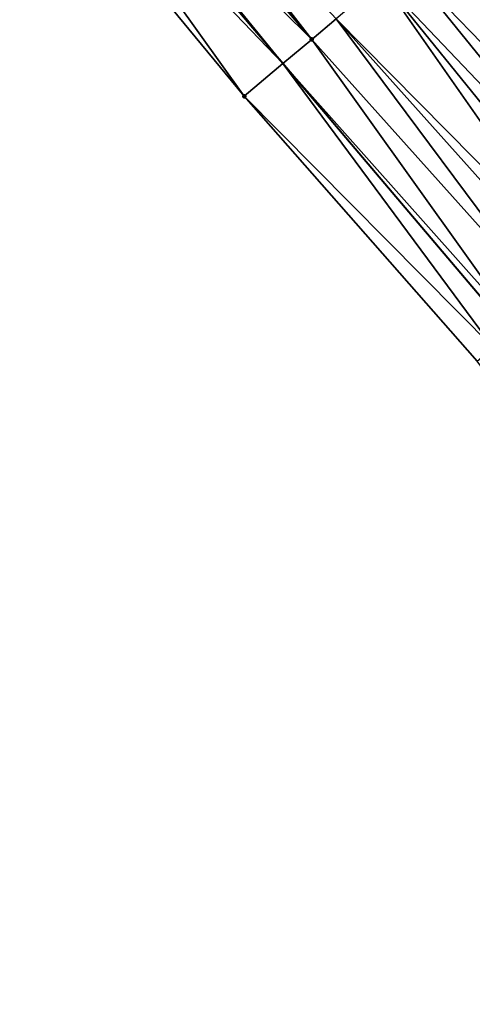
# Model space of a CAD drawing. Header units: feet. Extents: x 2004186 to 2014793, y 836912 to 864902.
# Tile 466 of 656: x 2007556 to 2007582, y 851718 to 851774. Entities that reach past the tile are written whole.
import ezdxf

# ---------------------------------------------------------------- set-up
doc = ezdxf.new("R2010")
doc.units = ezdxf.units.FT
doc.header["$LTSCALE"] = 100
doc.header["$MEASUREMENT"] = 0
for name, color, linetype, lineweight in [('EP_Travel Lane', 5, 'Continuous', 40), ('Road Shots', 4, 'Continuous', 200), ('Road X-Section', 30, 'Continuous', 13)]:
    doc.layers.add(name, color=color, linetype=linetype, lineweight=lineweight)
doc.layers.add('I-77 SB_MM21-27-Surface-Border', color=7, linetype='Continuous')
doc.layers.add('I-77 SB_MM21-27-Surface-TIN', color=7, linetype='Continuous')

msp = doc.modelspace()

# ---------------------------------------------------------------- linework, layer by layer
at = {"layer": 'EP_Travel Lane'}
msp.add_polyline3d([(2007751.491628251, 851557.1347434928, 433.8221837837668), (2007738.599280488, 851572.4246686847, 433.8977102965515), (2007725.706973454, 851587.7145455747, 433.9901244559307), (2007712.814590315, 851603.0045127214, 434.0509528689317), (2007699.922222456, 851618.2944617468, 434.1181382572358), (2007687.02989276, 851633.584365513, 434.2011402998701), (2007674.137544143, 851648.8742917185, 434.2763241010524), (2007661.245206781, 851664.1642045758, 434.3561411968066), (2007648.352864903, 851679.4541227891, 434.4341039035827), (2007635.435319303, 851694.7164796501, 434.5035539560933), (2007622.506948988, 851709.976055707, 434.5856615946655), (2007609.578546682, 851725.2356695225, 434.6450565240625), (2007596.650155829, 851740.4952698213, 434.712679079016), (2007583.721765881, 851755.7548690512, 434.7808641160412), (2007570.793330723, 851771.014521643, 434.817005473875), (2007557.86489253, 851786.2741778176, 434.8509902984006)], dxfattribs=at)
at = {"layer": 'I-77 SB_MM21-27-Surface-Border', "color": 3, "linetype": 'ByBlock', "lineweight": -2}
msp.add_polyline3d([(2007748.533134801, 851554.6438191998, 433.6980533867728), (2007735.956018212, 851570.1990990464, 433.7983532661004), (2007722.46096869, 851584.9814628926, 433.8715719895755), (2007709.577796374, 851600.2791967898, 433.9304032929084), (2007695.929557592, 851614.9329793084, 433.9159079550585), (2007682.740472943, 851629.9729969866, 433.9928326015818), (2007670.010384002, 851645.3994379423, 434.0954761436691), (2007657.127339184, 851660.6970204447, 434.2072325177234), (2007644.244259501, 851675.9946443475, 434.3045426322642), (2007631.514199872, 851691.412070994, 434.4080055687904), (2007618.778440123, 851706.8338388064, 434.5386518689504), (2007606.348436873, 851722.5135077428, 434.5947988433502), (2007593.765561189, 851738.064219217, 434.692449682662), (2007581.794372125, 851754.1305269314, 434.7645303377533), (2007568.599676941, 851769.1657998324, 434.793076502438), (2007555.863779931, 851784.58773051, 434.8261248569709)], dxfattribs=at)
at = {"layer": 'I-77 SB_MM21-27-Surface-TIN', "color": 128, "linetype": 'ByBlock', "lineweight": -2}
for points in [[(2007560.145913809, 851788.1965155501, 434.8807227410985), (2007559.381252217, 851787.5520835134, 434.874649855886), (2007572.423000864, 851772.3879410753, 434.8347823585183)], [(2007560.145913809, 851788.1965155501, 434.8807227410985), (2007572.423000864, 851772.3879410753, 434.8347823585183), (2007573.79939419, 851773.5479158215, 434.8474605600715)], [(2007559.381252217, 851787.5520835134, 434.874649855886), (2007558.157777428, 851786.521011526, 434.8533871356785), (2007572.423000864, 851772.3879410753, 434.8347823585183)], [(2007558.157777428, 851786.521011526, 434.8533871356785), (2007557.86489253, 851786.2741778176, 434.8509902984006), (2007570.793330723, 851771.014521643, 434.817005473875)], [(2007558.157777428, 851786.521011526, 434.8533871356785), (2007570.793330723, 851771.014521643, 434.817005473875), (2007572.423000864, 851772.3879410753, 434.8347823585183)], [(2007556.934318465, 851785.4899207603, 434.8433749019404), (2007570.793330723, 851771.014521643, 434.817005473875), (2007557.86489253, 851786.2741778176, 434.8509902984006)], [(2007556.934318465, 851785.4899207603, 434.8433749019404), (2007555.863779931, 851784.58773051, 434.8261248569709), (2007568.599676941, 851769.1657998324, 434.793076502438)], [(2007556.934318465, 851785.4899207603, 434.8433749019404), (2007568.599676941, 851769.1657998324, 434.793076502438), (2007570.793330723, 851771.014521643, 434.817005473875)], [(2007582.516553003, 851780.8944212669, 434.9285235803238), (2007580.987270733, 851779.605508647, 434.9454656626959), (2007594.334897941, 851764.6991225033, 434.9179087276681)], [(2007580.375550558, 851779.0899522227, 434.9470759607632), (2007593.417325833, 851763.9257781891, 434.9261233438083), (2007580.528480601, 851779.2188413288, 434.9466733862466)], [(2007580.987270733, 851779.605508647, 434.9454656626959), (2007580.528480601, 851779.2188413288, 434.9466733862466), (2007593.570256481, 851764.0546665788, 434.926149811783)], [(2007593.570256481, 851764.0546665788, 434.926149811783), (2007580.528480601, 851779.2188413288, 434.9466733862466), (2007593.417325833, 851763.9257781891, 434.9261233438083)], [(2007580.987270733, 851779.605508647, 434.9454656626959), (2007593.570256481, 851764.0546665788, 434.926149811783), (2007594.334897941, 851764.6991225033, 434.9179087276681)], [(2007579.763822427, 851778.5744052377, 434.9430308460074), (2007577.622735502, 851776.7700364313, 434.9015282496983), (2007591.582138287, 851762.3791409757, 434.9117486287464)], [(2007580.375550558, 851779.0899522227, 434.9470759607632), (2007579.763822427, 851778.5744052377, 434.9430308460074), (2007592.95853389, 851763.53911302, 434.9260439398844)], [(2007579.763822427, 851778.5744052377, 434.9430308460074), (2007592.193873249, 851762.8946798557, 434.9206488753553), (2007592.95853389, 851763.53911302, 434.9260439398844)], [(2007579.763822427, 851778.5744052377, 434.9430308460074), (2007591.582138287, 851762.3791409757, 434.9117486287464), (2007592.193873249, 851762.8946798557, 434.9206488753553)], [(2007580.375550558, 851779.0899522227, 434.9470759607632), (2007592.95853389, 851763.53911302, 434.9260439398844), (2007593.417325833, 851763.9257781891, 434.9261233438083)], [(2007577.622735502, 851776.7700364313, 434.9015282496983), (2007576.399266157, 851775.7389579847, 434.8841376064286), (2007590.205719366, 851761.2191965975, 434.8808778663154)], [(2007577.622735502, 851776.7700364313, 434.9015282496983), (2007590.205719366, 851761.2191965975, 434.8808778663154), (2007591.582138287, 851762.3791409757, 434.9117486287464)], [(2007576.399266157, 851775.7389579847, 434.8841376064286), (2007573.79939419, 851773.5479158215, 434.8474605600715), (2007587.911700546, 851759.285940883, 434.8384638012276)], [(2007576.399266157, 851775.7389579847, 434.8841376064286), (2007588.982247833, 851760.1881207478, 434.8619327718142), (2007590.205719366, 851761.2191965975, 434.8808778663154)], [(2007576.399266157, 851775.7389579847, 434.8841376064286), (2007587.911700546, 851759.285940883, 434.8384638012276), (2007588.982247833, 851760.1881207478, 434.8619327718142)], [(2007573.79939419, 851773.5479158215, 434.8474605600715), (2007572.423000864, 851772.3879410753, 434.8347823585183), (2007585.770635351, 851757.4815462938, 434.8124109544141)], [(2007573.79939419, 851773.5479158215, 434.8474605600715), (2007587.147030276, 851758.6415191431, 434.8262239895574), (2007587.911700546, 851759.285940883, 434.8384638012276)], [(2007573.79939419, 851773.5479158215, 434.8474605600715), (2007585.770635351, 851757.4815462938, 434.8124109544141), (2007587.147030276, 851758.6415191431, 434.8262239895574)], [(2007572.423000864, 851772.3879410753, 434.8347823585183), (2007570.793330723, 851771.014521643, 434.817005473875), (2007584.088360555, 851756.0638187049, 434.7853404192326)], [(2007572.423000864, 851772.3879410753, 434.8347823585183), (2007584.088360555, 851756.0638187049, 434.7853404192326), (2007585.770635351, 851757.4815462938, 434.8124109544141)], [(2007568.599676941, 851769.1657998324, 434.793076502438), (2007582.711961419, 851754.9038508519, 434.7685339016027), (2007570.793330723, 851771.014521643, 434.817005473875)], [(2007582.711961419, 851754.9038508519, 434.7685339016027), (2007583.721765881, 851755.7548690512, 434.7808641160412), (2007570.793330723, 851771.014521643, 434.817005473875)], [(2007584.088360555, 851756.0638187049, 434.7853404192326), (2007570.793330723, 851771.014521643, 434.817005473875), (2007583.721765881, 851755.7548690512, 434.7808641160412)], [(2007568.599676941, 851769.1657998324, 434.793076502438), (2007581.794372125, 851754.1305269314, 434.7645303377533), (2007582.711961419, 851754.9038508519, 434.7685339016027)]]:
    msp.add_3dface(points, dxfattribs=at)
at = {"layer": 'Road Shots', "lineweight": 100}
for p in [(2007572.423000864, 851772.3879410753, 434.8347823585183), (2007568.599676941, 851769.1657998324, 434.793076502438)]:
    msp.add_point(p, dxfattribs=at)
at = {"layer": 'Road X-Section', "extrusion": (-0.6444406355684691, 0.7646512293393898, 0.0021828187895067), "elevation": -642451.4955063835, "flags": 128}
msp.add_lwpolyline([(-2084009.425135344, 1837.15264898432), (-2084014.425135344, 1837.194354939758), (-2084016.225135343, 1837.207033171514), (-2084019.625135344, 1837.243710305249), (-2084021.225135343, 1837.261100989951), (-2084024.025135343, 1837.302603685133), (-2084024.825135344, 1837.306648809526), (-2084025.625135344, 1837.305038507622), (-2084027.625135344, 1837.288096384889), (-2084028.625135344, 1837.286964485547), (-2084030.025135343, 1837.287862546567), (-2084032.425135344, 1837.282640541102), (-2084035.225135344, 1837.27428713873), (-2084036.025135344, 1837.268405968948), (-2084036.625135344, 1837.258008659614), (-2084037.025135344, 1837.245495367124), (-2084037.625135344, 1837.219131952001), (-2084038.425135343, 1837.174533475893), (-2084039.225135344, 1837.129889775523)], dxfattribs=at)

doc.saveas('drawing.dxf')
